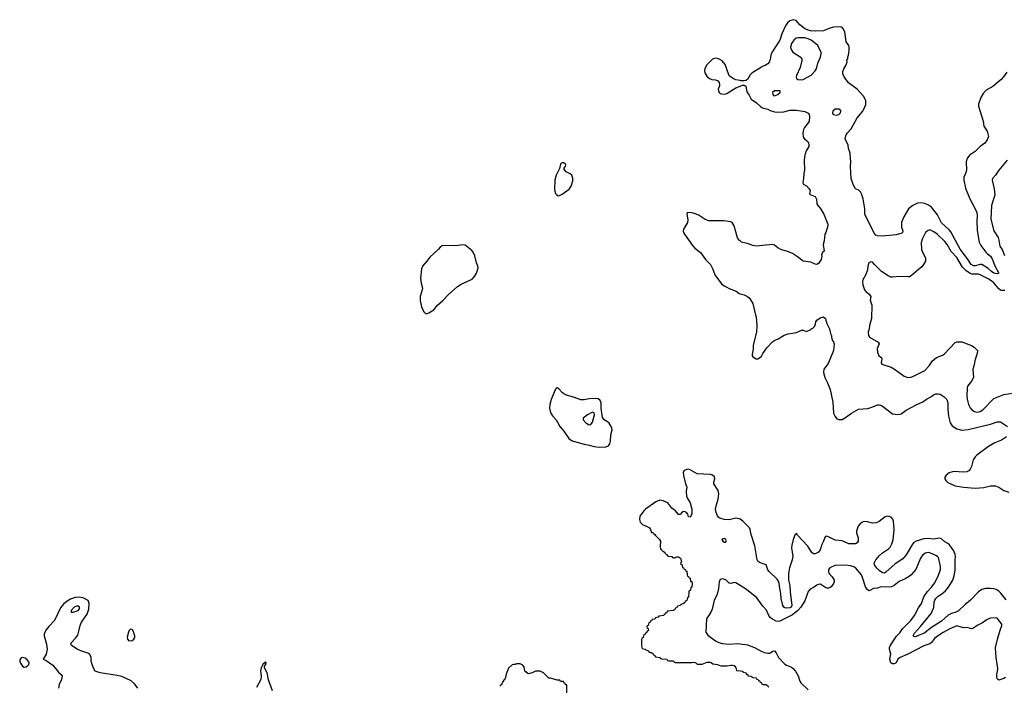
# Model space of a CAD drawing. Header units: inches. Extents: x 1384664 to 1536621, y 460766 to 646467.
# Tile 401 of 488: x 1421455 to 1433135, y 633690 to 641594. Entities that reach past the tile are written whole.
import ezdxf

# ---------------------------------------------------------------- set-up
doc = ezdxf.new("R2010")
doc.units = ezdxf.units.IN
doc.header["$MEASUREMENT"] = 0
for name, color, linetype in [('B4623', 7, 'Continuous'), ('B4624', 7, 'Continuous'), ('B4633', 7, 'Continuous'), ('B4634', 7, 'Continuous')]:
    doc.layers.add(name, color=color, linetype=linetype)

msp = doc.modelspace()

# ---------------------------------------------------------------- linework, layer by layer
at = {"layer": 'B4623', "color": 5}
for points, elevation in [([(1427890, 639898), (1427876, 639890), (1427870, 639881), (1427860, 639830), (1427820, 639750), (1427802, 639690), (1427799, 639590), (1427802, 639562), (1427812, 639532), (1427821, 639521), (1427830, 639511), (1427850, 639506), (1427890, 639526), (1427974, 639586), (1427998, 639622), (1428015, 639685), (1428016, 639716), (1428004, 639750), (1427986, 639766), (1427938, 639790), (1427920, 639810), (1427911, 639830), (1427927, 639850), (1427933, 639870), (1427924, 639890), (1427910, 639896)], 760), ([(1426710, 638924), (1426630, 638911), (1426510, 638917), (1426468, 638912), (1426444, 638896), (1426421, 638870), (1426320, 638780), (1426285, 638730), (1426233, 638670), (1426222, 638638), (1426211, 638530), (1426217, 638470), (1426233, 638410), (1426231, 638390), (1426204, 638310), (1426204, 638264), (1426223, 638190), (1426250, 638130), (1426270, 638112), (1426290, 638112), (1426310, 638120), (1426367, 638153), (1426413, 638210), (1426476, 638264), (1426536, 638330), (1426650, 638432), (1426690, 638458), (1426821, 638519), (1426850, 638550), (1426873, 638587), (1426895, 638650), (1426891, 638670), (1426875, 638710), (1426855, 638795), (1426836, 638836), (1426818, 638858), (1426739, 638919)], 760), ([(1427830, 637229), (1427817, 637223), (1427810, 637215), (1427760, 637090), (1427742, 637030), (1427740, 636990), (1427743, 636970), (1427756, 636930), (1427776, 636896), (1427817, 636850), (1427862, 636770), (1427910, 636717), (1427971, 636630), (1428010, 636601), (1428150, 636562), (1428211, 636551), (1428270, 636532), (1428330, 636524), (1428410, 636528), (1428440, 636540), (1428456, 636564), (1428463, 636597), (1428468, 636670), (1428482, 636730), (1428480, 636750), (1428472, 636772), (1428446, 636810), (1428427, 636827), (1428390, 636849), (1428370, 636879), (1428351, 636989), (1428351, 637051), (1428340, 637080), (1428318, 637098), (1428290, 637102), (1428210, 637100), (1428150, 637086), (1428110, 637087), (1428035, 637115), (1427930, 637146), (1427895, 637170), (1427850, 637219)], 760), ([(1428250, 636940), (1428190, 636908), (1428141, 636870), (1428139, 636850), (1428170, 636813), (1428210, 636791), (1428230, 636793), (1428250, 636823), (1428273, 636910), (1428270, 636934)], 780), ([(1429810, 635444), (1429787, 635433), (1429785, 635430), (1429795, 635410), (1429810, 635401), (1429830, 635401), (1429837, 635410), (1429830, 635434)], 780), ([(1422142, 634642), (1422130, 634642), (1422101, 634630), (1422065, 634590), (1422065, 634570), (1422070, 634569), (1422091, 634571), (1422149, 634590), (1422165, 634610), (1422166, 634630), (1422150, 634642)], 780), ([(1422770, 634368), (1422752, 634350), (1422746, 634334), (1422732, 634272), (1422736, 634250), (1422751, 634231), (1422790, 634235), (1422810, 634249), (1422822, 634270), (1422822, 634290), (1422814, 634314), (1422796, 634356), (1422790, 634362)], 760), ([(1421490, 634033), (1421474, 634026), (1421463, 634017), (1421457, 634003), (1421455, 633990), (1421463, 633963), (1421490, 633927), (1421510, 633917), (1421530, 633921), (1421548, 633932), (1421564, 633950), (1421567, 633970), (1421562, 633982), (1421544, 634004), (1421522, 634022)], 760)]:
    msp.add_lwpolyline(points, close=True, dxfattribs=dict(at, elevation=elevation))
for points, elevation in [([(1430000, 638971), (1429995, 638975), (1429970, 639009), (1429932, 639150), (1429908, 639190), (1429890, 639197), (1429809, 639209), (1429630, 639210), (1429585, 639225), (1429514, 639274), (1429473, 639293), (1429430, 639305), (1429371, 639309), (1429368, 639290), (1429381, 639221), (1429377, 639190), (1429330, 639110), (1429324, 639090), (1429329, 639070), (1429340, 639050), (1429390, 638985), (1429435, 638915), (1429464, 638884), (1429532, 638832), (1429590, 638751), (1429648, 638690), (1429677, 638637), (1429699, 638570), (1429781, 638461), (1429810, 638438), (1429843, 638423), (1429870, 638405), (1429954, 638374), (1429990, 638346), (1430000, 638343)], 760), ([(1430000, 635671), (1429990, 635677), (1429950, 635683), (1429870, 635665), (1429810, 635667), (1429762, 635682), (1429750, 635690), (1429732, 635712), (1429716, 635750), (1429710, 635790), (1429716, 635830), (1429741, 635910), (1429747, 635973), (1429739, 636010), (1429691, 636090), (1429689, 636110), (1429702, 636150), (1429695, 636175), (1429673, 636193), (1429650, 636200), (1429490, 636211), (1429410, 636258), (1429390, 636263), (1429370, 636260), (1429338, 636250), (1429326, 636230), (1429330, 636190), (1429353, 636090), (1429367, 636050), (1429359, 636001), (1429366, 635946), (1429376, 635916), (1429410, 635867), (1429430, 635792), (1429430, 635730), (1429410, 635695), (1429390, 635698), (1429379, 635730), (1429364, 635750), (1429350, 635759), (1429330, 635761), (1429310, 635749), (1429290, 635729), (1429270, 635729), (1429233, 635770), (1429190, 635804), (1429145, 635865), (1429090, 635891), (1429050, 635898), (1429002, 635878), (1428879, 635790), (1428857, 635770), (1428811, 635709), (1428807, 635667), (1428816, 635636), (1428846, 635606), (1428892, 635590), (1428925, 635570), (1428938, 635550), (1428944, 635524), (1428950, 635514), (1428970, 635512), (1428978, 635498), (1428990, 635491), (1428997, 635477), (1429043, 635430), (1429055, 635410), (1429052, 635352), (1429058, 635318), (1429070, 635314), (1429078, 635298), (1429094, 635290), (1429098, 635278), (1429110, 635274), (1429118, 635258), (1429134, 635250), (1429138, 635238), (1429153, 635233), (1429191, 635231), (1429198, 635218), (1429210, 635214), (1429230, 635214), (1429238, 635222), (1429250, 635225), (1429270, 635225), (1429294, 635210), (1429305, 635170), (1429302, 635158), (1429294, 635150), (1429298, 635138), (1429310, 635134), (1429318, 635098), (1429330, 635094), (1429338, 635078), (1429350, 635074), (1429358, 635058), (1429370, 635054), (1429373, 635013), (1429378, 634998), (1429390, 634994), (1429398, 634978), (1429410, 634974), (1429414, 634934), (1429430, 634932), (1429432, 634910), (1429430, 634866), (1429418, 634862), (1429412, 634830), (1429398, 634822), (1429394, 634810), (1429390, 634746), (1429378, 634742), (1429370, 634706), (1429358, 634702), (1429350, 634686), (1429338, 634682), (1429334, 634670), (1429298, 634662), (1429294, 634650), (1429258, 634642), (1429250, 634626), (1429238, 634622), (1429230, 634606), (1429218, 634602), (1429214, 634590), (1429138, 634582), (1429134, 634570), (1429118, 634562), (1429114, 634550), (1429098, 634542), (1429094, 634530), (1429038, 634522), (1429030, 634508), (1429013, 634507), (1428998, 634502), (1428990, 634488), (1428958, 634482), (1428950, 634466), (1428938, 634462), (1428930, 634446), (1428918, 634442), (1428912, 634410), (1428898, 634402), (1428894, 634390), (1428898, 634378), (1428910, 634374), (1428914, 634350), (1428898, 634342), (1428890, 634326), (1428878, 634322), (1428870, 634306), (1428858, 634302), (1428852, 634270), (1428838, 634262), (1428833, 634247), (1428832, 634172), (1428838, 634138), (1428874, 634130), (1428882, 634122), (1428914, 634110), (1428918, 634098), (1428932, 634092), (1428954, 634090), (1428958, 634078), (1428970, 634074), (1428978, 634058), (1428994, 634050), (1428998, 634038), (1429050, 634032), (1429058, 634018), (1429070, 634014), (1429130, 634011), (1429138, 633998), (1429150, 633994), (1429210, 633994), (1429218, 633978), (1429230, 633974), (1429430, 633971), (1429450, 633976), (1429474, 633970), (1429492, 633952), (1429550, 633951), (1429610, 633976), (1429645, 633975), (1429662, 633970), (1429678, 633958), (1429734, 633950), (1429771, 633931), (1429849, 633931), (1429890, 633941), (1429910, 633941), (1429930, 633935), (1429952, 633910), (1429958, 633878), (1430000, 633874)], 760), ([(1430000, 634886), (1429950, 634916), (1429930, 634919), (1429890, 634910), (1429872, 634912), (1429833, 634953), (1429790, 634964), (1429765, 634955), (1429751, 634930), (1429744, 634850), (1429735, 634810), (1429723, 634770), (1429694, 634710), (1429670, 634606), (1429650, 634561), (1429603, 634490), (1429594, 634334), (1429616, 634296), (1429707, 634230), (1429750, 634209), (1429790, 634197), (1429870, 634190), (1429970, 634198), (1430000, 634194)], 780), ([(1422855, 633670), (1422819, 633719), (1422776, 633756), (1422666, 633806), (1422610, 633819), (1422408, 633850), (1422350, 633869), (1422330, 633905), (1422314, 633950), (1422305, 633990), (1422305, 634030), (1422286, 634066), (1422263, 634083), (1422179, 634110), (1422137, 634130), (1422070, 634173), (1422061, 634190), (1422068, 634210), (1422118, 634262), (1422143, 634297), (1422158, 634342), (1422171, 634410), (1422190, 634450), (1422254, 634546), (1422275, 634605), (1422279, 634670), (1422266, 634706), (1422217, 634737), (1422170, 634748), (1422115, 634745), (1422056, 634724), (1422019, 634701), (1421975, 634665), (1421939, 634621), (1421870, 634470), (1421799, 634401), (1421766, 634354), (1421744, 634310), (1421744, 634290), (1421775, 634190), (1421780, 634130), (1421770, 634070), (1421732, 634010), (1421770, 633996), (1421850, 633939), (1421917, 633857), (1421947, 633830), (1421959, 633810), (1421953, 633770), (1421924, 633710), (1421916, 633670)], 760), ([(1424456, 633636), (1424407, 633767), (1424389, 633850), (1424359, 633910), (1424359, 633930), (1424373, 633950), (1424378, 633970), (1424376, 633976), (1424370, 633978), (1424341, 633950), (1424321, 633910), (1424311, 633869), (1424318, 633810), (1424317, 633770), (1424263, 633677)], 760), ([(1427946, 633614), (1427946, 633706), (1427930, 633708), (1427926, 633726), (1427908, 633730), (1427906, 633746), (1427870, 633749), (1427862, 633762), (1427830, 633764), (1427750, 633788), (1427730, 633786), (1427700, 633820), (1427668, 633848), (1427630, 633868), (1427572, 633868), (1427534, 633850), (1427490, 633838), (1427470, 633849), (1427463, 633863), (1427449, 633870), (1427439, 633919), (1427422, 633942), (1427390, 633958), (1427350, 633958), (1427334, 633950), (1427311, 633949), (1427297, 633943), (1427255, 633905), (1427224, 633836), (1427222, 633810), (1427211, 633770), (1427198, 633762), (1427181, 633739), (1427170, 633709), (1427157, 633703), (1427150, 633689)], 760)]:
    msp.add_lwpolyline(points, dxfattribs=dict(at, elevation=elevation))
at = {"layer": 'B4624', "color": 5, "elevation": 760}
msp.add_lwpolyline([(1430000, 640871), (1429950, 640881), (1429930, 640887), (1429870, 640930), (1429841, 641021), (1429822, 641062), (1429786, 641106), (1429762, 641122), (1429733, 641133), (1429710, 641137), (1429675, 641125), (1429604, 641056), (1429582, 641010), (1429579, 640990), (1429583, 640963), (1429605, 640925), (1429637, 640897), (1429666, 640886), (1429710, 640882), (1429738, 640870), (1429752, 640850), (1429755, 640825), (1429756, 640810), (1429742, 640770), (1429743, 640750), (1429752, 640732), (1429775, 640715), (1429810, 640710), (1429842, 640718), (1429950, 640787), (1430000, 640805)], dxfattribs=at)
at = {"layer": 'B4633', "color": 5}
for points, elevation in [([(1430771, 640000), (1430768, 639992), (1430762, 639930), (1430765, 639810), (1430755, 639770), (1430754, 639710), (1430743, 639663), (1430750, 639642), (1430790, 639625), (1430821, 639590), (1430831, 639570), (1430825, 639530), (1430830, 639522), (1430890, 639498), (1430905, 639465), (1430911, 639410), (1430922, 639390), (1430950, 639361), (1430993, 639290), (1431041, 639170), (1431041, 639150), (1431016, 639070), (1431005, 639050), (1430996, 638970), (1430985, 638930), (1430996, 638850), (1430981, 638839), (1430965, 638810), (1430971, 638790), (1430962, 638750), (1430930, 638704), (1430910, 638692), (1430890, 638695), (1430839, 638719), (1430749, 638730), (1430682, 638782), (1430621, 638821), (1430565, 638845), (1430490, 638866), (1430450, 638890), (1430410, 638921), (1430390, 638930), (1430190, 638909), (1430150, 638916), (1430090, 638942), (1430032, 638952), (1430018, 638958), (1430000, 638971)], 760), ([(1432740, 640000), (1432730, 639994), (1432708, 639972), (1432693, 639950), (1432681, 639910), (1432682, 639870), (1432688, 639850), (1432686, 639810), (1432676, 639770), (1432654, 639726), (1432653, 639690), (1432676, 639596), (1432725, 639470), (1432790, 639350), (1432807, 639307), (1432813, 639270), (1432809, 639210), (1432813, 639093), (1432836, 638956), (1432857, 638917), (1432917, 638837), (1432936, 638816), (1432970, 638789), (1432990, 638760), (1433027, 638667), (1433070, 638590), (1433050, 638581), (1433010, 638590), (1432981, 638610), (1432944, 638644), (1432870, 638693), (1432850, 638693), (1432790, 638676), (1432770, 638676), (1432740, 638690), (1432697, 638757), (1432610, 638873), (1432500, 639080), (1432482, 639102), (1432390, 639187), (1432341, 639281), (1432271, 639371), (1432236, 639396), (1432190, 639416), (1432150, 639423), (1432103, 639417), (1432050, 639389), (1431998, 639350), (1431944, 639256), (1431914, 639190), (1431915, 639135), (1431929, 639090), (1431928, 639070), (1431919, 639061), (1431850, 639044), (1431690, 639028), (1431630, 639031), (1431610, 639039), (1431590, 639062), (1431481, 639290), (1431479, 639350), (1431462, 639470), (1431442, 639530), (1431430, 639553), (1431410, 639572), (1431369, 639590), (1431341, 639641), (1431317, 639710), (1431311, 639850), (1431313, 639910), (1431307, 640000)], 760), ([(1433168, 639930), (1433069, 639810), (1433030, 639752), (1432995, 639710), (1432990, 639690), (1433016, 639590), (1433022, 639518), (1433016, 639490), (1432997, 639443), (1432984, 639390), (1432976, 639230), (1433012, 639092), (1433060, 639010), (1433070, 638981), (1433083, 638910), (1433110, 638868), (1433137, 638797)], 780), ([(1433142, 638382), (1433103, 638383), (1433090, 638387), (1433070, 638401), (1433010, 638473), (1432950, 638518), (1432850, 638568), (1432830, 638575), (1432750, 638576), (1432730, 638584), (1432680, 638620), (1432640, 638660), (1432570, 638775), (1432506, 638846), (1432456, 638930), (1432430, 638964), (1432337, 639050), (1432299, 639079), (1432250, 639101), (1432230, 639096), (1432198, 639070), (1432160, 638990), (1432149, 638950), (1432153, 638870), (1432168, 638828), (1432198, 638770), (1432201, 638750), (1432198, 638730), (1432178, 638690), (1432157, 638663), (1432112, 638630), (1432030, 638556), (1432010, 638547), (1431990, 638544), (1431890, 638550), (1431810, 638540), (1431790, 638542), (1431757, 638557), (1431678, 638610), (1431593, 638690), (1431570, 638719), (1431550, 638722), (1431528, 638712), (1431514, 638670), (1431511, 638630), (1431491, 638571), (1431458, 638510), (1431453, 638490), (1431458, 638450), (1431476, 638390), (1431491, 638370), (1431530, 638341), (1431551, 638310), (1431542, 638270), (1431563, 638210), (1431558, 638050), (1431536, 637970), (1431532, 637930), (1431520, 637890), (1431523, 637850), (1431535, 637830), (1431638, 637770), (1431651, 637750), (1431626, 637694), (1431631, 637650), (1431645, 637610), (1431678, 637590), (1431681, 637570), (1431674, 637530), (1431681, 637510), (1431793, 637473), (1431843, 637443), (1431947, 637367), (1431990, 637353), (1432025, 637355), (1432050, 637364), (1432170, 637422), (1432190, 637436), (1432244, 637490), (1432282, 637550), (1432330, 637590), (1432403, 637617), (1432427, 637633), (1432552, 637768), (1432570, 637774), (1432630, 637773), (1432744, 637730), (1432779, 637710), (1432815, 637670), (1432818, 637650), (1432786, 637550), (1432778, 637502), (1432761, 637450), (1432770, 637350), (1432747, 637310), (1432700, 637250), (1432693, 637230), (1432690, 637130), (1432694, 637094), (1432710, 637030), (1432730, 636991), (1432751, 636970), (1432783, 636950), (1432810, 636942), (1432830, 636943), (1432850, 636950), (1432878, 636970), (1433010, 637102), (1433130, 637150), (1433230, 637166)], 780), ([(1430000, 638343), (1430050, 638331), (1430090, 638311), (1430112, 638292), (1430150, 638230), (1430182, 638090), (1430190, 638070), (1430200, 637970), (1430196, 637890), (1430154, 637734), (1430154, 637686), (1430142, 637630), (1430142, 637610), (1430150, 637596), (1430190, 637571), (1430210, 637573), (1430230, 637583), (1430254, 637606), (1430270, 637637), (1430318, 637702), (1430385, 637775), (1430404, 637790), (1430453, 637810), (1430525, 637855), (1430570, 637871), (1430670, 637885), (1430729, 637911), (1430750, 637911), (1430790, 637898), (1430839, 637921), (1430850, 637931), (1430864, 637936), (1430883, 637957), (1430895, 637985), (1430898, 638010), (1430909, 638030), (1430950, 638058), (1430991, 638071), (1431013, 638053), (1431016, 638030), (1431031, 637990), (1431063, 637930), (1431073, 637873), (1431085, 637850), (1431085, 637830), (1431094, 637794), (1431110, 637776), (1431118, 637750), (1431108, 637670), (1431102, 637650), (1431044, 637516), (1430993, 637450), (1430989, 637410), (1431005, 637350), (1431036, 637290), (1431069, 637209), (1431101, 637061), (1431109, 636930), (1431128, 636888), (1431150, 636861), (1431172, 636852), (1431210, 636855), (1431250, 636877), (1431322, 636930), (1431405, 636975), (1431515, 636985), (1431562, 636998), (1431630, 637026), (1431650, 637028), (1431670, 637024), (1431690, 637012), (1431810, 636920), (1431870, 636913), (1431910, 636920), (1431970, 636963), (1432090, 637028), (1432170, 637062), (1432210, 637095), (1432270, 637126), (1432295, 637145), (1432323, 637157), (1432350, 637158), (1432374, 637154), (1432423, 637123), (1432452, 637092), (1432464, 637050), (1432464, 636976), (1432473, 636893), (1432494, 636814), (1432517, 636777), (1432570, 636741), (1432630, 636726), (1432706, 636734), (1432970, 636800), (1433050, 636827), (1433090, 636824), (1433171, 636771)], 760), ([(1433162, 636650), (1433102, 636610), (1433023, 636577), (1432947, 636533), (1432808, 636432), (1432789, 636411), (1432765, 636375), (1432745, 636295), (1432730, 636266), (1432714, 636246), (1432690, 636235), (1432650, 636231), (1432530, 636238), (1432480, 636220), (1432446, 636194), (1432430, 636170), (1432430, 636150), (1432440, 636130), (1432466, 636106), (1432550, 636068), (1432650, 636050), (1432790, 636040), (1432890, 636047), (1432970, 636068), (1433030, 636067), (1433070, 636052), (1433130, 636010), (1433190, 635993)], 760), ([(1433156, 634716), (1433094, 634794), (1433070, 634819), (1433038, 634838), (1433010, 634847), (1432970, 634851), (1432910, 634848), (1432870, 634837), (1432830, 634810), (1432734, 634710), (1432665, 634655), (1432590, 634585), (1432559, 634570), (1432507, 634553), (1432468, 634532), (1432390, 634462), (1432260, 634380), (1432190, 634324), (1432090, 634281), (1432070, 634277), (1432062, 634282), (1432055, 634290), (1432070, 634322), (1432142, 634398), (1432266, 634554), (1432297, 634623), (1432303, 634690), (1432309, 634710), (1432321, 634730), (1432350, 634759), (1432395, 634785), (1432438, 634822), (1432473, 634867), (1432524, 634950), (1432541, 634999), (1432552, 635068), (1432552, 635190), (1432556, 635230), (1432553, 635253), (1432537, 635297), (1432486, 635366), (1432465, 635385), (1432430, 635404), (1432390, 635439), (1432370, 635446), (1432290, 635436), (1432230, 635444), (1432181, 635439), (1432090, 635412), (1432063, 635397), (1432045, 635375), (1431970, 635248), (1431930, 635201), (1431839, 635141), (1431730, 635045), (1431710, 635033), (1431690, 635036), (1431650, 635064), (1431623, 635090), (1431593, 635130), (1431591, 635150), (1431612, 635190), (1431650, 635238), (1431690, 635271), (1431760, 635320), (1431779, 635341), (1431799, 635381), (1431815, 635425), (1431830, 635550), (1431822, 635650), (1431812, 635672), (1431794, 635694), (1431770, 635704), (1431750, 635706), (1431721, 635699), (1431650, 635645), (1431613, 635630), (1431570, 635626), (1431510, 635640), (1431470, 635643), (1431446, 635634), (1431423, 635617), (1431402, 635590), (1431381, 635530), (1431381, 635510), (1431401, 635450), (1431400, 635410), (1431390, 635390), (1431370, 635380), (1431290, 635381), (1431210, 635414), (1431130, 635424), (1431050, 635464), (1431030, 635470), (1431015, 635465), (1431005, 635455), (1430990, 635410), (1430969, 635371), (1430952, 635308), (1430930, 635280), (1430890, 635259), (1430870, 635260), (1430850, 635277), (1430805, 635350), (1430682, 635482), (1430670, 635506), (1430666, 635494), (1430650, 635482), (1430630, 635429), (1430615, 635365), (1430610, 635330), (1430628, 635228), (1430619, 635190), (1430585, 635095), (1430575, 635030), (1430575, 634950), (1430590, 634886), (1430594, 634810), (1430615, 634650), (1430606, 634630), (1430590, 634620), (1430550, 634615), (1430530, 634621), (1430518, 634630), (1430507, 634650), (1430489, 634730), (1430485, 634790), (1430470, 634850), (1430464, 634910), (1430456, 634936), (1430439, 634959), (1430344, 635050), (1430331, 635070), (1430310, 635132), (1430230, 635159), (1430210, 635174), (1430203, 635190), (1430174, 635354), (1430130, 635490), (1430121, 635550), (1430111, 635570), (1430035, 635650), (1430000, 635671)], 760), ([(1433150, 633795), (1433130, 633782), (1433070, 633764), (1433054, 633774), (1433047, 633790), (1433046, 633830), (1433055, 633865), (1433057, 633903), (1433040, 634030), (1433032, 634148), (1433054, 634250), (1433084, 634356), (1433105, 634410), (1433106, 634426), (1433050, 634497), (1433030, 634501), (1432970, 634498), (1432930, 634482), (1432877, 634443), (1432814, 634410), (1432770, 634378), (1432750, 634373), (1432690, 634387), (1432650, 634385), (1432570, 634407), (1432490, 634373), (1432408, 634330), (1432330, 634278), (1432305, 634255), (1432270, 634208), (1432250, 634193), (1432181, 634170), (1431990, 634071), (1431898, 634030), (1431871, 634010), (1431850, 633969), (1431830, 633956), (1431810, 633957), (1431790, 633969), (1431776, 634010), (1431788, 634070), (1431772, 634130), (1431772, 634150), (1431779, 634170), (1431855, 634285), (1431894, 634326), (1431928, 634372), (1432026, 634470), (1432070, 634530), (1432118, 634622), (1432151, 634670), (1432179, 634750), (1432225, 634815), (1432276, 634870), (1432306, 634914), (1432345, 634990), (1432377, 635070), (1432378, 635110), (1432356, 635216), (1432343, 635230), (1432321, 635241), (1432250, 635271), (1432230, 635275), (1432201, 635270), (1432170, 635250), (1432142, 635210), (1432085, 635075), (1432030, 635010), (1432008, 634992), (1431957, 634963), (1431886, 634934), (1431830, 634886), (1431798, 634870), (1431770, 634865), (1431670, 634869), (1431630, 634855), (1431583, 634850), (1431530, 634823), (1431510, 634834), (1431489, 634870), (1431458, 634970), (1431441, 635010), (1431372, 635090), (1431348, 635108), (1431310, 635120), (1431250, 635125), (1431130, 635122), (1431090, 635108), (1431063, 635090), (1431050, 635070), (1431048, 635050), (1431055, 635030), (1431092, 634990), (1431115, 634950), (1431115, 634930), (1431108, 634910), (1431080, 634870), (1431070, 634860), (1431050, 634852), (1431030, 634854), (1431005, 634865), (1430970, 634891), (1430950, 634900), (1430930, 634899), (1430909, 634891), (1430870, 634861), (1430830, 634841), (1430810, 634814), (1430770, 634704), (1430720, 634630), (1430686, 634590), (1430621, 634539), (1430470, 634461), (1430450, 634459), (1430430, 634463), (1430385, 634485), (1430363, 634503), (1430340, 634530), (1430313, 634593), (1430270, 634642), (1430201, 634741), (1430078, 634838), (1430000, 634886)], 780), ([(1430000, 634194), (1430090, 634182), (1430170, 634152), (1430250, 634105), (1430290, 634090), (1430330, 634083), (1430355, 634085), (1430390, 634107), (1430410, 634111), (1430430, 634087), (1430458, 634030), (1430530, 633953), (1430550, 633940), (1430610, 633918), (1430630, 633903), (1430658, 633870), (1430690, 633815), (1430709, 633750), (1430723, 633730), (1430810, 633650)], 780), ([(1430000, 633874), (1430034, 633870), (1430038, 633858), (1430072, 633850), (1430074, 633834), (1430092, 633830), (1430094, 633814), (1430134, 633810), (1430138, 633798), (1430153, 633793), (1430192, 633790), (1430194, 633774), (1430214, 633770), (1430218, 633758), (1430230, 633754), (1430238, 633738), (1430250, 633734), (1430258, 633718), (1430273, 633713), (1430314, 633710), (1430318, 633698), (1430330, 633694), (1430338, 633678)], 760)]:
    msp.add_lwpolyline(points, dxfattribs=dict(at, elevation=elevation))
at = {"layer": 'B4634', "color": 5, "elevation": 760}
for points in [[(1431307, 640000), (1431307, 640010), (1431288, 640068), (1431281, 640110), (1431252, 640170), (1431247, 640190), (1431258, 640230), (1431270, 640250), (1431320, 640300), (1431390, 640430), (1431456, 640510), (1431486, 640570), (1431491, 640590), (1431491, 640630), (1431481, 640661), (1431466, 640686), (1431391, 640771), (1431287, 640847), (1431237, 640917), (1431221, 640950), (1431221, 640979), (1431232, 641010), (1431255, 641050), (1431269, 641090), (1431268, 641112), (1431278, 641130), (1431278, 641150), (1431288, 641172), (1431296, 641230), (1431296, 641270), (1431289, 641289), (1431259, 641330), (1431242, 641450), (1431225, 641485), (1431210, 641501), (1431188, 641508), (1431110, 641504), (1431065, 641495), (1430990, 641462), (1430890, 641457), (1430837, 641463), (1430810, 641469), (1430765, 641490), (1430710, 641531), (1430664, 641584), (1430630, 641594), (1430590, 641582), (1430563, 641557), (1430538, 641522), (1430494, 641426), (1430470, 641352), (1430376, 641204), (1430366, 641174), (1430358, 641122), (1430346, 641090), (1430330, 641069), (1430296, 641050), (1430262, 641038), (1430256, 641030), (1430140, 640960), (1430119, 640941), (1430090, 640885), (1430070, 640874), (1430050, 640869), (1430011, 640869), (1430000, 640871)], [(1433163, 640970), (1433125, 640915), (1433097, 640883), (1432998, 640802), (1432921, 640759), (1432883, 640717), (1432856, 640670), (1432829, 640591), (1432829, 640570), (1432884, 640390), (1432890, 640330), (1432933, 640273), (1432947, 640210), (1432932, 640170), (1432903, 640130), (1432850, 640090), (1432790, 640030), (1432740, 640000)], [(1430000, 640805), (1430030, 640816), (1430050, 640817), (1430070, 640805), (1430080, 640740), (1430110, 640699), (1430133, 640653), (1430196, 640610), (1430243, 640563), (1430268, 640548), (1430330, 640532), (1430356, 640516), (1430410, 640502), (1430450, 640498), (1430520, 640500), (1430590, 640521), (1430670, 640521), (1430770, 640507), (1430810, 640485), (1430819, 640470), (1430823, 640443), (1430820, 640390), (1430810, 640370), (1430765, 640315), (1430753, 640290), (1430744, 640250), (1430750, 640201), (1430763, 640183), (1430803, 640150), (1430813, 640130), (1430816, 640110), (1430814, 640090), (1430783, 640037), (1430771, 640000)]]:
    msp.add_lwpolyline(points, dxfattribs=at)
at = {"layer": 'B4634', "color": 5, "elevation": 780}
for points in [[(1430690, 641380), (1430666, 641374), (1430638, 641350), (1430612, 641310), (1430599, 641270), (1430603, 641250), (1430628, 641208), (1430714, 641154), (1430731, 641130), (1430732, 641110), (1430713, 641027), (1430670, 640932), (1430667, 640907), (1430673, 640893), (1430686, 640886), (1430730, 640882), (1430750, 640886), (1430843, 640937), (1430893, 640987), (1430905, 641010), (1430923, 641077), (1430954, 641150), (1430964, 641190), (1430963, 641210), (1430920, 641290), (1430843, 641350), (1430810, 641367), (1430770, 641379)], [(1430472, 640752), (1430410, 640752), (1430386, 640730), (1430387, 640707), (1430395, 640695), (1430410, 640691), (1430450, 640707), (1430475, 640730), (1430475, 640750)], [(1431170, 640533), (1431130, 640532), (1431099, 640510), (1431095, 640490), (1431105, 640470), (1431150, 640463), (1431170, 640471), (1431190, 640491), (1431195, 640510), (1431190, 640521)]]:
    msp.add_lwpolyline(points, close=True, dxfattribs=at)

doc.saveas('drawing.dxf')
